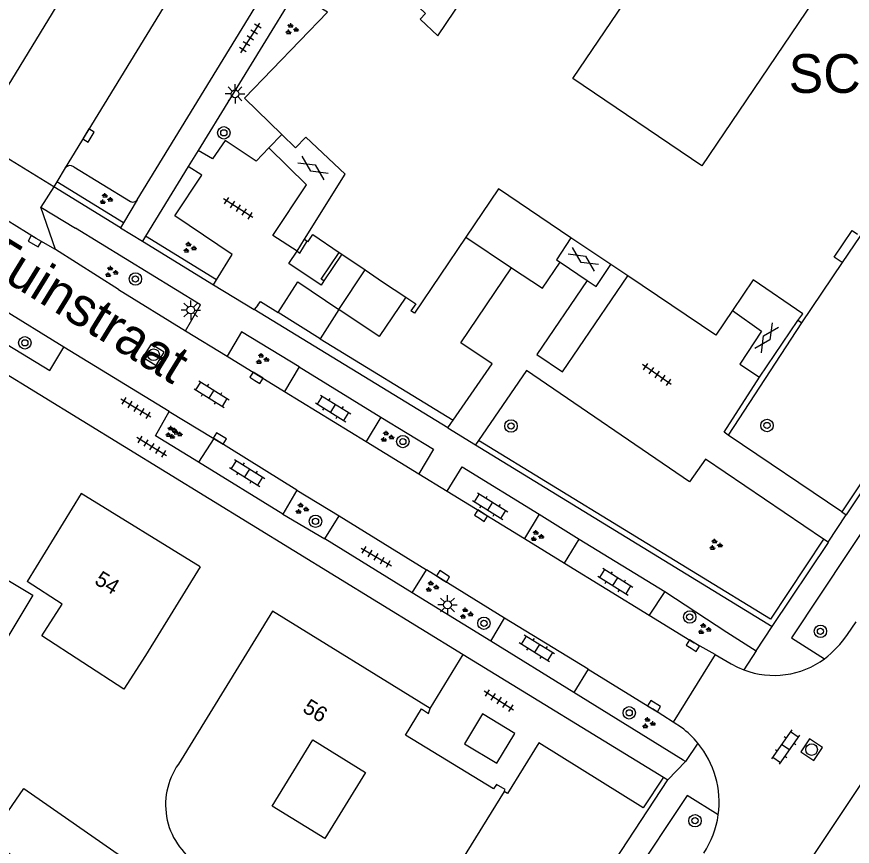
# Model space of a CAD drawing. Extents: x 136000 to 141014, y 402000 to 403500.
# Drawn here: x 138123.3 to 138177.2, y 402081.3 to 402134.7 of the extents above; entities that cross this region are included whole.
import ezdxf

# ---------------------------------------------------------------- set-up
doc = ezdxf.new("R2010")
doc.units = 0
for name, color, linetype in [('gg-afsc-muur', 7, 'Continuous'), ('gg-anno-huisnummerreeks BGT', 7, 'Continuous'), ('gg-anno-openbare ruimte label', 7, 'Continuous'), ('gg-bbg-gedigitaliseerde bebouwing', 7, 'Continuous'), ('gg-bbg-gedigitaliseerde bijgebouw', 7, 'Continuous'), ('gg-bbg-hoofdgebouw', 7, 'Continuous'), ('gg-bbg-onder overbouw', 7, 'Continuous'), ('gg-bbg-pand overbouw', 7, 'Continuous'), ('gg-knt-trap', 7, 'Continuous'), ('gg-knt-verharding', 7, 'Continuous'), ('gg-knt-verharding nz', 7, 'Continuous'), ('gt-anno-naam bijzondere bebouwing', 7, 'Continuous'), ('gt-grn-groengrens', 7, 'Continuous'), ('gt-grn-weggrens', 7, 'Continuous'), ('gt-symb-boom', 7, 'Continuous'), ('gt-symb-gesloten verharding', 7, 'Continuous'), ('gt-symb-groenvak', 7, 'Continuous'), ('gt-symb-klinker verharding', 7, 'Continuous'), ('gt-symb-kolk', 7, 'Continuous'), ('gt-symb-lichtmast', 7, 'Continuous'), ('gt-symb-rioolschacht', 7, 'Continuous'), ('gt-symb-tegel verharding', 7, 'Continuous')]:
    doc.layers.add(name, color=color, linetype=linetype)

# ---------------------------------------------------------------- blocks, each defined once
blk = doc.blocks.new('gt0-GESVH1')
at = {"layer": 'gt-symb-gesloten verharding'}
for p, q in [((-0.992, -0.261), (0.008, 0.239)), ((0.008, -0.261), (-0.992, 0.239)), ((0.008, 0.239), (1.008, -0.261)), ((1.008, 0.239), (0.008, -0.261))]:
    blk.add_line(p, q, dxfattribs=at)
blk = doc.blocks.new('gt0-TEG1')
at = {"layer": 'gt-symb-tegel verharding'}
for p, q in [((-1.125, 0), (1.125, 0)), ((-0.9, -0.25), (-0.9, 0.25)), ((-0.45, -0.25), (-0.45, 0.25)), ((0, -0.25), (0, 0.25)), ((0.45, -0.25), (0.45, 0.25)), ((0.9, -0.25), (0.9, 0.25))]:
    blk.add_line(p, q, dxfattribs=at)
blk = doc.blocks.new('gt0-GRVAK')
at = {"layer": 'gt-symb-groenvak'}
for p, q in [((-0.11, 0.189), (-0.228, 0.24)), ((-0.182, 0.153), (0.088, 0.153)), ((-0.091, 0.211), (-0.156, 0.322)), ((-0.047, 0.214), (-0.047, 0.393)), ((-0.004, 0.211), (0.061, 0.322)), ((0.015, 0.189), (0.133, 0.24)), ((0.262, -0.052), (0.197, 0.059)), ((0.305, -0.049), (0.305, 0.13)), ((0.349, -0.052), (0.414, 0.059)), ((-0.245, -0.228), (-0.363, -0.177)), ((-0.318, -0.264), (-0.047, -0.264)), ((-0.226, -0.206), (-0.291, -0.095)), ((-0.183, -0.203), (-0.183, -0.024)), ((-0.139, -0.206), (-0.074, -0.095)), ((-0.12, -0.228), (-0.002, -0.177)), ((0.243, -0.074), (0.125, -0.023)), ((0.17, -0.11), (0.441, -0.11)), ((0.368, -0.074), (0.486, -0.023))]:
    blk.add_line(p, q, dxfattribs=at)
blk = doc.blocks.new('gt0-BOOM')
at = {"layer": 'gt-symb-boom'}
for radius in [0.4, 0.2]:
    blk.add_circle((0, 0), radius, dxfattribs=at)
blk = doc.blocks.new('gt0-LMAST')
at = {"layer": 'gt-symb-lichtmast'}
for p, q in [((-0.005, 0.246), (-0.005, 0.621)), ((-0.182, 0.173), (-0.447, 0.438)), ((0.172, 0.173), (0.437, 0.438)), ((-0.255, -0.004), (-0.63, -0.004)), ((-0.182, -0.181), (-0.447, -0.446)), ((-0.005, -0.254), (-0.005, -0.629)), ((0.437, -0.446), (0.172, -0.181)), ((0.245, -0.004), (0.62, -0.004))]:
    blk.add_line(p, q, dxfattribs=at)
blk.add_circle((-0.005, -0.004), 0.25, dxfattribs=at)
blk = doc.blocks.new('gt0-KL1')
at = {"layer": 'gt-symb-klinker verharding'}
for p, q in [((-1.15, 0.3), (1.15, 0.3)), ((-1, -0.3), (-1, 0.3)), ((-0.5, 0.3), (-0.5, 0.45)), ((0, -0.3), (0, 0.3)), ((0.5, 0.3), (0.5, 0.45)), ((1, -0.3), (1, 0.3)), ((-1.15, -0.3), (1.15, -0.3)), ((-0.5, -0.45), (-0.5, -0.3)), ((0.5, -0.45), (0.5, -0.3))]:
    blk.add_line(p, q, dxfattribs=at)
blk = doc.blocks.new('gt0-KOLK')
at = {"layer": 'gt-symb-kolk'}
blk.add_lwpolyline([(0, 0), (0.375, 0), (0.375, 0.4), (-0.375, 0.4), (-0.375, 0), (0, 0)], dxfattribs=at)
blk = doc.blocks.new('gt0-RS')
at = {"layer": 'gt-symb-rioolschacht'}
blk.add_lwpolyline([(-0.5, -0.5), (0.5, -0.5), (0.5, 0.5), (-0.5, 0.5)], close=True, dxfattribs=at)
blk.add_circle((0, 0), 0.375, dxfattribs=at)

msp = doc.modelspace()

# ---------------------------------------------------------------- linework, layer by layer
at = {"layer": 'gg-afsc-muur'}
for p, q in [((138141.367, 402119.605), (138141.849, 402120.377)), ((138144.258, 402119.417), (138143.101, 402117.7))]:
    msp.add_line(p, q, dxfattribs=at)
for points in [[(138141.367, 402119.605), (138141.545, 402119.494), (138142.027, 402120.266)], [(138143.101, 402117.7), (138142.927, 402117.818), (138144.083, 402119.535)]]:
    msp.add_lwpolyline(points, dxfattribs=at)
at = {"layer": 'gg-bbg-gedigitaliseerde bebouwing'}
for p, q in [((138135.121, 402099.27), (138131.608, 402093.559)), ((138126.235, 402096.865), (138123.975, 402098.317)), ((138139.781, 402096.41), (138133.719, 402086.553))]:
    msp.add_line(p, q, dxfattribs=at)
for points in [[(138131.608, 402093.559), (138130.21, 402091.395), (138124.912, 402094.818), (138126.235, 402096.865)], [(138142.379, 402088.111), (138145.785, 402086.014), (138143.163, 402081.756), (138139.757, 402083.854), (138142.379, 402088.111)]]:
    msp.add_lwpolyline(points, dxfattribs=at)
msp.add_arc((138137.464, 402083.94), 4.567, 145.0937, 240.1779, dxfattribs=at)
at = {"layer": 'gg-bbg-gedigitaliseerde bijgebouw'}
for points in [[(138119.29, 402095.974), (138121.277, 402099.276), (138124.339, 402097.433), (138118.889, 402088.379), (138115.846, 402090.252)], [(138129.962, 402075.785), (138121.479, 402081.707), (138123.769, 402084.987), (138132.252, 402079.066)]]:
    msp.add_lwpolyline(points, dxfattribs=at)
at = {"layer": 'gg-bbg-hoofdgebouw'}
for p, q in [((138137.976, 402129.467), (138143.334, 402135.012)), ((138140.387, 402127.128), (138137.976, 402129.467)), ((138142.38, 402120.682), (138144.083, 402119.535)), ((138161.59, 402118.749), (138159.017, 402120.48)), ((138141.849, 402120.377), (138142.027, 402120.266)), ((138144.083, 402119.535), (138144.258, 402119.417)), ((138144.258, 402119.417), (138145.767, 402118.4)), ((138176.506, 402118.887), (138173.881, 402115)), ((138145.767, 402118.4), (138146.885, 402117.647)), ((138162.684, 402118.013), (138161.59, 402118.749)), ((138146.885, 402117.647), (138148.371, 402116.646)), ((138173.881, 402115), (138173.651, 402115.14)), ((138127.451, 402103.99), (138123.975, 402098.317)), ((138135.121, 402099.27), (138127.451, 402103.99)), ((138149.958, 402090.141), (138139.781, 402096.41)), ((138154.707, 402084.791), (138151.489, 402079.58))]:
    msp.add_line(p, q, dxfattribs=at)
for points in [[(138192.76, 402162.109), (138185.588, 402151.951), (138185.224, 402152.198), (138181.419, 402146.604), (138181.802, 402146.343), (138167.454, 402125.121), (138159.144, 402130.739), (138162.442, 402135.617), (138162.216, 402135.781), (138161.91, 402135.328), (138155.1, 402139.926), (138155.412, 402140.379), (138155.193, 402140.53)], [(138149.218, 402135.346), (138149.644, 402134.933), (138149.296, 402134.574), (138150.441, 402133.5), (138155.193, 402140.53)], [(138141.849, 402120.377), (138144.464, 402124.566), (138141.943, 402126.956), (138141.275, 402126.266), (138140.387, 402127.128)], [(138159.017, 402120.48), (138154.351, 402123.62), (138152.249, 402120.517)], [(138142.027, 402120.266), (138142.078, 402120.234), (138142.38, 402120.682)], [(138152.249, 402120.517), (138148.931, 402115.62), (138148.709, 402115.769)], [(138169.428, 402115.791), (138168.351, 402114.2), (138162.684, 402118.013)], [(138173.651, 402115.14), (138173.961, 402115.58), (138170.761, 402117.76), (138169.428, 402115.791)], [(138148.371, 402116.646), (138149.018, 402116.21), (138148.709, 402115.769)], [(138154.707, 402084.791), (138154.781, 402084.91), (138154.221, 402085.25), (138154.031, 402084.96), (138148.361, 402088.42), (138149.381, 402090.11), (138149.851, 402089.82), (138149.958, 402090.141)]]:
    msp.add_lwpolyline(points, dxfattribs=at)
at = {"layer": 'gg-bbg-onder overbouw'}
msp.add_lwpolyline([(138176.506, 402118.887), (138175.989, 402119.235), (138177.146, 402120.949), (138177.494, 402120.714)], dxfattribs=at)
at = {"layer": 'gg-bbg-pand overbouw'}
msp.add_line((138185.53, 402132.259), (138176.506, 402118.887), dxfattribs=at)
at = {"layer": 'gg-knt-trap'}
for p, q in [((138139.541, 402126.276), (138140.387, 402127.128)), ((138171.171, 402111.485), (138173.651, 402115.14))]:
    msp.add_line(p, q, dxfattribs=at)
for points in [[(138141.367, 402119.605), (138139.801, 402120.617), (138141.978, 402123.891), (138139.541, 402126.276)], [(138169.428, 402115.791), (138171.309, 402114.447), (138169.898, 402112.322), (138171.171, 402111.485)]]:
    msp.add_lwpolyline(points, dxfattribs=at)
at = {"layer": 'gg-knt-verharding'}
for p, q in [((138131.065, 402122.922), (138139.624, 402136.901)), ((138090.381, 402131.47), (138152.078, 402093.628)), ((138125.688, 402123.762), (138120.617, 402126.878)), ((138134.987, 402126.102), (138134.35, 402125.063)), ((138126.423, 402124.974), (138125.877, 402124.074)), ((138126.984, 402125.056), (138130.639, 402122.818)), ((138134.35, 402125.063), (138131.597, 402120.57)), ((138125.877, 402124.074), (138125.688, 402123.762)), ((138129.996, 402121.118), (138125.688, 402123.762)), ((138131.065, 402122.922), (138130.184, 402121.435)), ((138124.856, 402122.455), (138127.087, 402121.094)), ((138125.798, 402119.72), (138124.856, 402122.455)), ((138130.184, 402121.435), (138129.996, 402121.118)), ((138131.597, 402120.57), (138131.405, 402120.256)), ((138131.405, 402120.256), (138135.992, 402117.45)), ((138129.853, 402117.14), (138125.798, 402119.72)), ((138158.333, 402118.898), (138160.07, 402117.728)), ((138144.057, 402115.862), (138145.767, 402118.4)), ((138135.992, 402117.45), (138136.183, 402117.759)), ((138135.992, 402117.45), (138138.598, 402115.856)), ((138129.853, 402117.14), (138134.188, 402114.481)), ((138138.831, 402116.137), (138138.598, 402115.856)), ((138126.347, 402113.426), (138122.221, 402115.962)), ((138151.083, 402108.219), (138138.598, 402115.856)), ((138134.188, 402114.481), (138136.855, 402112.845)), ((138133.13, 402109.273), (138126.347, 402113.426)), ((138136.855, 402112.845), (138140.559, 402110.573)), ((138141.513, 402112.158), (138140.559, 402110.573)), ((138141.513, 402112.158), (138146.777, 402108.924)), ((138140.559, 402110.573), (138145.826, 402107.342)), ((138133.13, 402109.273), (138136, 402107.536)), ((138146.777, 402108.924), (138145.826, 402107.342)), ((138151.283, 402108.507), (138151.425, 402108.712)), ((138151.083, 402108.219), (138151.283, 402108.507)), ((138151.083, 402108.219), (138152.871, 402107.124)), ((138136, 402107.536), (138135.019, 402106.022)), ((138141.365, 402104.216), (138136, 402107.536)), ((138176.477, 402102.817), (138169.151, 402107.762)), ((138145.826, 402107.342), (138149.209, 402105.268)), ((138153.069, 402107.413), (138152.871, 402107.124)), ((138152.871, 402107.124), (138171.991, 402095.43)), ((138140.459, 402102.67), (138135.019, 402106.022)), ((138149.209, 402105.268), (138151.043, 402104.143)), ((138141.365, 402104.216), (138140.459, 402102.67)), ((138141.365, 402104.216), (138144.074, 402102.556)), ((138151.043, 402104.143), (138156.028, 402101.085)), ((138140.459, 402102.67), (138143.162, 402101.064)), ((138156.979, 402102.672), (138156.028, 402101.085)), ((138156.979, 402102.672), (138159.552, 402101.063)), ((138176.477, 402102.817), (138176.765, 402102.623)), ((138143.162, 402101.064), (138144.074, 402102.556)), ((138144.074, 402102.556), (138149.703, 402099.083)), ((138175.591, 402100.854), (138176.765, 402102.623)), ((138156.028, 402101.085), (138158.604, 402099.505)), ((138158.604, 402099.505), (138159.552, 402101.063)), ((138159.552, 402101.063), (138165.061, 402097.68)), ((138175.591, 402100.854), (138175.303, 402101.049)), ((138158.604, 402099.505), (138164.069, 402096.153)), ((138148.788, 402097.596), (138149.703, 402099.083)), ((138154.749, 402095.969), (138149.703, 402099.083)), ((138153.85, 402094.484), (138148.788, 402097.596)), ((138165.061, 402097.68), (138164.069, 402096.153)), ((138153.85, 402094.484), (138154.749, 402095.969)), ((138160.121, 402092.667), (138154.749, 402095.969)), ((138164.069, 402096.153), (138166.97, 402094.374)), ((138176.84, 402094.901), (138177.412, 402095.73)), ((138173.229, 402094.691), (138175.359, 402093.337)), ((138159.208, 402091.162), (138153.85, 402094.484)), ((138168.308, 402093.613), (138166.97, 402094.374)), ((138149.958, 402090.141), (138152.078, 402093.628)), ((138152.078, 402093.628), (138164.979, 402085.715)), ((138168.308, 402093.613), (138165.611, 402089.262)), ((138170.967, 402093.854), (138170.164, 402092.628)), ((138160.121, 402092.667), (138159.208, 402091.162)), ((138160.121, 402092.667), (138164.272, 402090.121)), ((138166.261, 402086.809), (138159.208, 402091.162)), ((138165.611, 402089.262), (138164.272, 402090.121)), ((138166.143, 402088.912), (138165.611, 402089.262)), ((138180.032, 402088.805), (138174.642, 402080.675)), ((138167.208, 402087.898), (138166.408, 402086.719)), ((138166.408, 402086.719), (138166.261, 402086.809)), ((138164.979, 402085.715), (138165.255, 402085.545))]:
    msp.add_line(p, q, dxfattribs=at)
for points in [[(138143.334, 402135.012), (138141.241, 402136.311), (138134.987, 402126.102)], [(138197.548, 402133.769), (138189.395, 402121.51), (138176.765, 402102.623)], [(138139.541, 402126.276), (138138.733, 402125.408), (138136.731, 402126.737), (138135.923, 402125.553), (138134.987, 402126.102)], [(138125.798, 402119.72), (138124.564, 402120.427), (138117.049, 402125.075)], [(138136.183, 402117.759), (138137.195, 402119.395), (138133.487, 402121.899), (138135.238, 402124.514), (138134.35, 402125.063)], [(138134.188, 402114.481), (138135.144, 402116.155), (138127.087, 402121.094)], [(138159.017, 402120.48), (138158.093, 402119.062), (138158.333, 402118.898)], [(138143.101, 402117.7), (138142.917, 402117.427), (138140.841, 402118.825), (138141.367, 402119.605)], [(138155.179, 402118.533), (138157.194, 402117.222), (138158.333, 402118.898)], [(138151.425, 402108.712), (138153.948, 402112.355), (138151.916, 402113.713), (138155.179, 402118.533)], [(138160.07, 402117.728), (138160.645, 402117.34), (138161.59, 402118.749)], [(138160.07, 402117.728), (138156.831, 402112.961), (138158.467, 402111.834), (138162.684, 402118.013)], [(138140.141, 402115.662), (138141.421, 402117.633), (138144.057, 402115.862)], [(138138.831, 402116.137), (138139.02, 402116.365), (138140.141, 402115.662)], [(138148.371, 402116.646), (138146.661, 402114.108), (138144.057, 402115.862)], [(138121.287, 402114.431), (138125.441, 402111.921), (138126.347, 402113.426)], [(138141.513, 402112.158), (138137.788, 402114.418), (138136.855, 402112.845)], [(138175.303, 402101.049), (138167.685, 402106.216), (138166.66, 402104.757), (138156.149, 402111.915), (138153.069, 402107.413)], [(138169.151, 402107.762), (138168.885, 402107.941), (138171.171, 402111.485)], [(138135.019, 402106.022), (138132.251, 402107.706), (138133.13, 402109.273)], [(138146.777, 402108.924), (138150.169, 402106.853), (138149.209, 402105.268)], [(138151.043, 402104.143), (138152.003, 402105.72), (138156.979, 402102.672)], [(138182.929, 402104.338), (138180.636, 402105.812), (138173.229, 402094.691)], [(138171.991, 402095.43), (138175.614, 402100.838), (138175.591, 402100.854)], [(138165.061, 402097.68), (138169.063, 402095.063), (138170.967, 402093.854)], [(138168.308, 402093.613), (138169.351, 402093.018), (138169.751, 402092.808), (138170.164, 402092.628)], [(138153.311, 402089.803), (138152.167, 402087.871), (138154.241, 402086.608), (138155.409, 402088.523), (138153.311, 402089.803)], [(138164.979, 402085.715), (138163.678, 402083.746), (138156.957, 402087.922), (138154.93, 402084.662), (138154.707, 402084.791)], [(138108.467, 402000), (138114.738, 402009.414), (138114.995, 402009.253), (138132.345, 402035.483), (138140.876, 402048.282), (138152.53, 402065.716), (138152.342, 402065.827), (138165.255, 402085.545)], [(138168.51, 402083.282), (138166.512, 402084.525), (138159.248, 402073.621), (138159.931, 402073.148)]]:
    msp.add_lwpolyline(points, dxfattribs=at)
for centre, radius, start, end in [((138126.747, 402124.72), 0.412, 54.777, 141.8548), ((138130.799, 402123.086), 0.312, 239.0952, 328.3435), ((138170.834, 402099.105), 7.332, 308.1146, 325.0082), ((138172.107, 402097.777), 5.503, 249.3226, 306.2206), ((138162.606, 402084.13), 5.948, 39.3043, 53.5062), ((138162.574, 402084.099), 5.992, 352.1591, 39.3444), ((138162.593, 402084.092), 5.972, 326.6894, 352.2087)]:
    msp.add_arc(centre, radius, start, end, dxfattribs=at)
at = {"layer": 'gg-knt-verharding nz'}
msp.add_line((138135.488, 402139.805), (138126.423, 402124.974), dxfattribs=at)
msp.add_lwpolyline([(138130.893, 402143.736), (138130.284, 402142.677), (138122.727, 402130.266), (138121.352, 402128.038)], dxfattribs=at)
at = {"layer": 'gt-grn-groengrens'}
for p, q in [((138197.193, 402134.008), (138176.477, 402102.817)), ((138130.184, 402121.435), (138125.877, 402124.074)), ((138136.183, 402117.759), (138131.597, 402120.57)), ((138152.249, 402120.517), (138155.179, 402118.533)), ((138142.862, 402113.956), (138140.141, 402115.662)), ((138144.057, 402115.862), (138142.862, 402113.956)), ((138173.881, 402115), (138169.151, 402107.762)), ((138142.862, 402113.956), (138151.425, 402108.712))]:
    msp.add_line(p, q, dxfattribs=at)
msp.add_lwpolyline([(138175.303, 402101.049), (138171.875, 402095.889), (138153.069, 402107.413)], dxfattribs=at)
at = {"layer": 'gt-grn-weggrens'}
for p, q in [((138125.688, 402123.762), (138124.856, 402122.455)), ((138129.996, 402121.118), (138131.405, 402120.256)), ((138148.788, 402097.596), (138143.162, 402101.064)), ((138170.967, 402093.854), (138171.991, 402095.43)), ((138165.255, 402085.545), (138166.408, 402086.719))]:
    msp.add_line(p, q, dxfattribs=at)

# ---------------------------------------------------------------- block references
at = {"layer": 'gt-symb-boom'}
for p in [(138136.65, 402127.239), (138130.952, 402117.822), (138123.827, 402113.706), (138171.659, 402108.38), (138148.188, 402107.343), (138142.558, 402102.205), (138166.678, 402096.035), (138153.412, 402095.632), (138175.101, 402095.114), (138162.776, 402089.861), (138167.016, 402082.907)]:
    msp.add_blockref('gt0-BOOM', p, dxfattribs=at)
at = {"layer": 'gt-symb-boom', "rotation": 24.462926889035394}
msp.add_blockref('gt0-BOOM', (138155.16, 402108.345), dxfattribs=at)
at = {"layer": 'gt-symb-gesloten verharding'}
for p, rotation in [((138142.401, 402124.954), 146.4211862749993), ((138159.818, 402119.077), 146.42118627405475), ((138171.624, 402114.028), 56.421186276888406)]:
    msp.add_blockref('gt0-GESVH1', p, dxfattribs=dict(at, rotation=rotation))
at = {"layer": 'gt-symb-groenvak'}
for p in [(138141.005, 402133.913), (138129.035, 402122.963), (138134.428, 402119.831), (138129.382, 402118.268), (138139.105, 402112.657), (138133.275, 402107.958), (138133.512, 402107.842), (138147.155, 402107.646), (138141.656, 402103.009), (138156.81, 402101.244), (138168.329, 402100.681), (138150.047, 402097.982), (138152.256, 402096.251), (138167.603, 402095.253), (138164.004, 402089.187)]:
    msp.add_blockref('gt0-GRVAK', p, dxfattribs=at)
at = {"layer": 'gt-symb-klinker verharding'}
for p, rotation in [((138135.863, 402110.393), -31.877816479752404), ((138143.693, 402109.482), -31.59249156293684), ((138138.158, 402105.318), -32.26035320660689), ((138153.817, 402103.179), -32.0053832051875), ((138161.884, 402098.31), -32.00538320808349), ((138156.827, 402094.014), 148.12218352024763), ((138172.85, 402087.658), -124.8981235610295)]:
    msp.add_blockref('gt0-KL1', p, dxfattribs=dict(at, rotation=rotation))
at = {"layer": 'gt-symb-kolk'}
for p, rotation in [((138127.755, 402127.169), -121.46487302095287), ((138124.564, 402120.427), 150.20538279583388), ((138138.649, 402111.286), -31.877816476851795), ((138136.287, 402107.362), -31.179817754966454), ((138153.118, 402102.397), -31.87781648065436), ((138150.671, 402098.485), -31.671318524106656), ((138166.768, 402094.02), -31.877816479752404), ((138164.272, 402090.121), -31.877816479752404)]:
    msp.add_blockref('gt0-KOLK', p, dxfattribs=dict(at, rotation=rotation))
at = {"layer": 'gt-symb-lichtmast'}
for p in [(138137.376, 402129.755), (138134.523, 402115.822), (138151.07, 402096.822)]:
    msp.add_blockref('gt0-LMAST', p, dxfattribs=at)
at = {"layer": 'gt-symb-rioolschacht'}
for p, rotation in [((138132.123, 402112.94), -31.877816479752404), ((138174.532, 402087.491), -33.878061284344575)]:
    msp.add_blockref('gt0-RS', p, dxfattribs=dict(at, rotation=rotation))
at = {"layer": 'gt-symb-tegel verharding'}
for p, rotation in [((138138.357, 402133.351), 57.37496440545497), ((138137.571, 402122.381), 147.32672252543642), ((138164.562, 402111.664), 145.51509196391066), ((138130.973, 402109.499), 148.8692008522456), ((138131.998, 402107.014), 148.5840212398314), ((138146.473, 402099.907), -30.07902586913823), ((138154.378, 402090.65), 146.99293824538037)]:
    msp.add_blockref('gt0-TEG1', p, dxfattribs=dict(at, rotation=rotation))

# ---------------------------------------------------------------- texts
at = {"layer": 'gg-anno-huisnummerreeks BGT'}
for s, p in [('54', (138128.25, 402098.214)), ('56', (138141.66, 402089.967))]:
    msp.add_text(s, height=1, rotation=328.4, dxfattribs=at).set_placement(p)
at = {"layer": 'gg-anno-openbare ruimte label'}
msp.add_text('Tuinstraat', height=2.5, rotation=328.4, dxfattribs=at).set_placement((138120.701, 402118.793))
at = {"layer": 'gt-anno-naam bijzondere bebouwing'}
msp.add_text('SCHOOL', height=2.5, dxfattribs=at).set_placement((138173.051, 402129.813))

doc.saveas('drawing.dxf')
